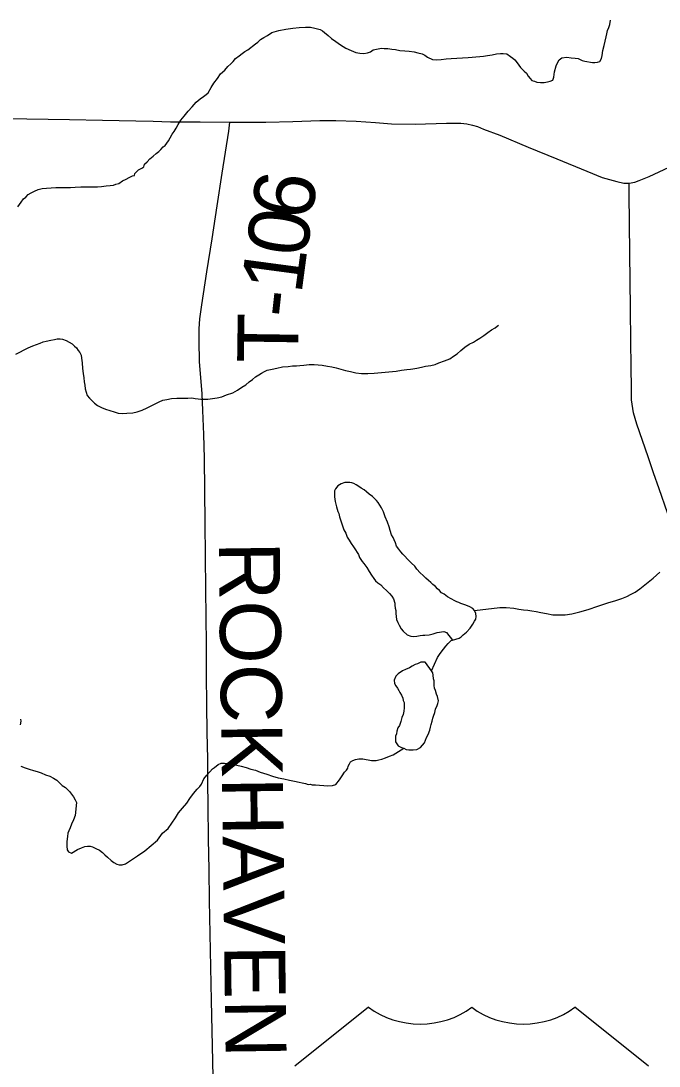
# Model space of a CAD drawing. Extents: x 103424 to 286016, y 38711 to 110967.
# Drawn here: x 122771 to 125931, y 79687 to 84863 of the extents above; entities that cross this region are included whole.
import ezdxf

# ---------------------------------------------------------------- set-up
doc = ezdxf.new("R2010")
doc.units = 0
for name, color, linetype in [('GM_X_Minor_Lake', 7, 'Continuous'), ('GM_X_Minor_River', 7, 'Continuous'), ('GM_X_Township_Road', 7, 'Continuous'), ('GM_X_Township_Road_Text', 7, 'Continuous'), ('GM_X_US_Shield', 7, 'Continuous')]:
    doc.layers.add(name, color=color, linetype=linetype)

msp = doc.modelspace()

# ---------------------------------------------------------------- linework, layer by layer
at = {"layer": 'GM_X_Minor_Lake'}
for points in [[(124788.7, 82091.7), (124776.5, 82103.7), (124762.2, 82115.7), (124747.9, 82129.7), (124731.5, 82147.7), (124721.3, 82161.8), (124704.9, 82177.8), (124694.7, 82187.8), (124662, 82221.8), (124651.8, 82233.8), (124641.5, 82245.8), (124631.2, 82261.9), (124625, 82278), (124618.8, 82292.1), (124614.6, 82304.1), (124606.3, 82318.2), (124600.1, 82338.3), (124593.8, 82356.4), (124585.4, 82380.6), (124575, 82406.8), (124566.7, 82430.9), (124556.3, 82451), (124548.1, 82465.1), (124539.9, 82477.1), (124531.7, 82487.1), (124521.5, 82497.1), (124511.3, 82507.1), (124495, 82519.1), (124482.7, 82531.1), (124470.5, 82541), (124456.2, 82549), (124444, 82557), (124431.8, 82564.9), (124419.6, 82570.9), (124409.5, 82574.8), (124399.4, 82576.7), (124385.2, 82576.6), (124375.1, 82576.5), (124357, 82570.2), (124341, 82560), (124329, 82545.7), (124323.1, 82535.5), (124323.3, 82519.4), (124323.4, 82505.3), (124327.7, 82483.1), (124329.9, 82468.9), (124334.1, 82456.9), (124336.3, 82444.8), (124340.4, 82432.7), (124344.6, 82422.6), (124348.8, 82406.5), (124353, 82392.4), (124369.8, 82342.1), (124380, 82326), (124386.3, 82305.9), (124396.6, 82291.9), (124406.9, 82273.8), (124417.2, 82257.7), (124427.5, 82243.7), (124435.7, 82229.6), (124441.9, 82219.6), (124448.1, 82205.5), (124454.3, 82195.5), (124460.4, 82185.4), (124468.6, 82175.4), (124483, 82155.4), (124495.4, 82135.3), (124507.7, 82117.2), (124518, 82101.2), (124526.2, 82089.1), (124538.4, 82079.1), (124552.7, 82069.2), (124567, 82055.2), (124581.3, 82041.2), (124595.6, 82027.2), (124607.9, 82013.2), (124616.1, 82001.1), (124622.4, 81979), (124622.5, 81968.9), (124624.7, 81954.8), (124626.9, 81942.7), (124627, 81928.5), (124629.2, 81912.4), (124631.4, 81898.3), (124637.6, 81884.2), (124643.8, 81870.1), (124654.2, 81852), (124664.4, 81840), (124682.8, 81822), (124701, 81816.1), (124713.2, 81814.2), (124731.3, 81816.4), (124747.5, 81818.6), (124761.6, 81820.8), (124771.7, 81820.9), (124791.8, 81823.1), (124812, 81827.3), (124832.1, 81833.6), (124864.4, 81838), (124878.6, 81834.1), (124907.3, 81796)], [(124907.3, 81796), (124941.5, 81806.4), (124951.5, 81812.6), (124961.5, 81822.8), (124977.5, 81835.1), (124995.5, 81855.4), (125009.4, 81875.8), (125017.3, 81890), (125023.2, 81900.2), (125025.1, 81912.3), (125022.9, 81928.4), (125016.7, 81942.5), (125008.5, 81952.5), (124994.2, 81960.5), (124982.1, 81966.4), (124969.9, 81970.3), (124959.7, 81974.3), (124949.6, 81978.2), (124939.5, 81982.1), (124929.3, 81986.1), (124919.2, 81990), (124900.9, 81999.9), (124882.6, 82009.9), (124866.3, 82023.8), (124854.1, 82029.8), (124843.8, 82041.8), (124833.7, 82049.8), (124823.4, 82061.8), (124811.2, 82071.8), (124801, 82081.8), (124788.7, 82091.7)], [(124773.2, 81687.6), (124751, 81687.4), (124734.9, 81679.1), (124722.9, 81675), (124708.8, 81666.7), (124694.8, 81658.5), (124674.7, 81650.2), (124660.6, 81644), (124638.6, 81629.7), (124626.6, 81617.4), (124618.7, 81597.2), (124620.9, 81581), (124627.1, 81569), (124635.3, 81558.9), (124641.5, 81546.9), (124647.7, 81536.9), (124656, 81522.8), (124662.2, 81508.7), (124664.3, 81496.6), (124668.5, 81486.6), (124668.6, 81474.4), (124668.8, 81460.3), (124667, 81444.1), (124663.1, 81427.9), (124657.2, 81413.7), (124651.4, 81393.5), (124645.6, 81373.2), (124637.6, 81361), (124631.8, 81344.8), (124629.9, 81332.7), (124626, 81320.5), (124626.2, 81302.3), (124626.3, 81292.2), (124632.5, 81282.2), (124638.7, 81272.1), (124654.9, 81264.2), (124667.1, 81260.3), (124679.3, 81254.4), (124691.4, 81252.5), (124703.5, 81252.6), (124713.6, 81252.7), (124731.8, 81254.9), (124749.8, 81265.2), (124769.8, 81287.6), (124779.6, 81313.9), (124787.5, 81328.2), (124795.3, 81350.5), (124799.2, 81364.6), (124803, 81378.8), (124806.9, 81395), (124810.8, 81409.2), (124814.7, 81419.3), (124820.5, 81437.6), (124824.4, 81453.8), (124832.3, 81472), (124836.2, 81482.2), (124838, 81496.3), (124833.8, 81516.5), (124829.6, 81528.6), (124823.3, 81546.7), (124819.1, 81558.8), (124817, 81570.9), (124816.8, 81585), (124816.7, 81595.1), (124814.6, 81605.2), (124812.3, 81623.3), (124810.2, 81633.4), (124804, 81643.4), (124774.3, 81686)], [(124774.3, 81686), (124773.2, 81687.6)]]:
    msp.add_lwpolyline(points, dxfattribs=at)
at = {"layer": 'GM_X_Minor_River'}
for points in [[(125313.5, 84563.4), (125325.7, 84559.5), (125343.9, 84557.6), (125362, 84557.8), (125378.2, 84560), (125392.2, 84564.2), (125404.3, 84568.4), (125410.2, 84584.6), (125413.9, 84610.9), (125421.7, 84639.2), (125427.5, 84655.4), (125435.5, 84669.7), (125449.5, 84679.9), (125473.7, 84682.2), (125495.9, 84680.4), (125516.1, 84678.5), (125530.3, 84676.7), (125550.6, 84666.8), (125562.8, 84662.9), (125601.2, 84657.2), (125613.3, 84657.3), (125625.5, 84657.4), (125637.5, 84661.6), (125645.4, 84675.8), (125649.3, 84692), (125653.1, 84716.3), (125658.8, 84740.6), (125664.6, 84762.9), (125668.4, 84783.1), (125672.3, 84799.3), (125676.1, 84815.5), (125682, 84829.7), (125687.9, 84843.9), (125689.7, 84866.1)], [(123475.3, 84238.1), (123485.3, 84246.3), (123493.2, 84256.4), (123501.2, 84268.6), (123509.1, 84282.9), (123519, 84301.1), (123528.9, 84315.4), (123538.8, 84331.6), (123548.7, 84349.9), (123562.6, 84370.3), (123578.5, 84390.6), (123598.4, 84415.1), (123618.4, 84437.5), (123638.3, 84459.9), (123658.3, 84476.2), (123674.3, 84488.5), (123688.3, 84498.8), (123698.3, 84507), (123712.2, 84533.3), (123726.1, 84553.7), (123744, 84578.1), (123759.9, 84600.5), (123779.9, 84618.9), (123795.8, 84637.2), (123809.8, 84649.5), (123821.8, 84661.7), (123833.7, 84676), (123851.7, 84690.3), (123865.8, 84700.5), (123879.8, 84710.8), (123893.8, 84719), (123931.9, 84749.7), (123943.9, 84757.9), (123957.9, 84770.1), (123973.9, 84780.4), (123992, 84790.7), (124014, 84805), (124048.2, 84815.5), (124082.5, 84821.9), (124116.8, 84826.2), (124149, 84830.6), (124179.3, 84830.9), (124205.6, 84831.2), (124225.8, 84827.3), (124240, 84823.4), (124252.2, 84819.5), (124264.4, 84813.6), (124274.6, 84805.6), (124292.9, 84789.6), (124309.2, 84775.6), (124329.6, 84759.7), (124354, 84743.8), (124380.5, 84727.9), (124406.9, 84716), (124429.2, 84706.1), (124449.5, 84702.3), (124469.7, 84700.5), (124487.8, 84704.7), (124501.9, 84708.9), (124515.9, 84719.1), (124540.1, 84723.4), (124556.2, 84727.6), (124570.4, 84725.7), (124588.5, 84725.9), (124606.8, 84722), (124625, 84720.2), (124647.2, 84716.4), (124671.5, 84714.6), (124693.7, 84712.8), (124718, 84709), (124736.2, 84705.1), (124758.5, 84699.3), (124770.7, 84693.4), (124784.9, 84683.4), (124809.3, 84671.5), (124827.5, 84669.7), (124851.7, 84671.9), (124875.9, 84674.2), (124902.2, 84676.5), (124984.9, 84681.3), (125005.1, 84683.6), (125023.3, 84683.8), (125043.4, 84686), (125061.6, 84688.2), (125081.8, 84690.4), (125103.9, 84694.6), (125126.1, 84698.9), (125146.3, 84701.1), (125158.4, 84701.3), (125176.6, 84699.4), (125194.9, 84685.5), (125207.1, 84677.5), (125217.3, 84669.5), (125227.6, 84655.5), (125244, 84631.4), (125262.4, 84613.4), (125274.6, 84603.4), (125282.9, 84589.4), (125293.1, 84577.4), (125301.3, 84567.3), (125313.5, 84563.4)], [(122755.6, 83942.1), (122771.5, 83964.4), (122783.5, 83980.7), (122795.5, 83988.9), (122807.4, 84003.2), (122821.5, 84011.4), (122837.5, 84019.6), (122855.6, 84027.9), (122875.8, 84032.1), (122898, 84034.4), (122920.2, 84036.6), (122944.4, 84036.9), (122968.6, 84037.1), (122992.9, 84037.3), (123017.1, 84037.6), (123039.3, 84039.8), (123067.6, 84040.1), (123089.8, 84040.3), (123110, 84040.5), (123128.1, 84040.7), (123150.3, 84040.9), (123170.5, 84043.1), (123192.7, 84045.4), (123212.9, 84047.6), (123229, 84049.8), (123241.1, 84053.9), (123255.2, 84058.1), (123273.2, 84070.4), (123291.3, 84078.7), (123307.4, 84086.9), (123323.4, 84095.2), (123333.5, 84097.3), (123335.4, 84107.4), (123353.4, 84125.8), (123369.4, 84134), (123379.4, 84140.2), (123383.3, 84152.3), (123395.3, 84164.6), (123409.3, 84178.9), (123425.3, 84193.1), (123441.3, 84205.4), (123453.3, 84215.6), (123463.3, 84225.8), (123475.3, 84238.1)], [(123864.7, 83048.1), (123884.8, 83060.4), (123900.8, 83074.7), (123916.8, 83087), (123932.8, 83099.3), (123948.8, 83109.6), (123962.9, 83117.8), (123976.9, 83126), (123991, 83132.2), (124015.2, 83138.5), (124037.3, 83142.8), (124065.5, 83149.1), (124093.8, 83151.4), (124116, 83153.6), (124136.2, 83153.8), (124152.3, 83156), (124172.5, 83158.2), (124198.7, 83160.5), (124222.9, 83160.8), (124243.2, 83158.9), (124263.4, 83157.1), (124289.7, 83153.4), (124309.9, 83149.5), (124332.2, 83143.7), (124354.5, 83137.8), (124378.8, 83132), (124403.1, 83126.2), (124429.4, 83120.4), (124457.7, 83116.6), (124488, 83116.9), (124520.3, 83117.3), (124629.3, 83128.4), (124655.5, 83132.7), (124681.7, 83137), (124699.9, 83137.2), (124712, 83139.4), (124732.1, 83143.6), (124754.3, 83147.9), (124774.4, 83152.1), (124800.6, 83156.4), (124822.8, 83160.7), (124840.9, 83168.9), (124869, 83179.3), (124895.2, 83189.7), (124913.2, 83202), (124931.2, 83214.3), (124949.2, 83230.6), (124969.2, 83247), (124991.3, 83261.3), (125011.4, 83271.6), (125027.4, 83281.9), (125043.4, 83292.1), (125063.5, 83304.5), (125083.5, 83318.8), (125101.5, 83333.1), (125119.6, 83343.4), (125129.6, 83351.6), (125135.6, 83355.7)], [(122745.9, 83212.7), (122806.1, 83243.6), (122830.3, 83254), (122866.5, 83266.4), (122880.5, 83272.7), (122896.6, 83276.8), (122918.8, 83281.1), (122936.9, 83285.3), (122951.1, 83287.5), (122965.2, 83287.6), (122977.3, 83285.7), (122995.6, 83279.9), (123009.8, 83271.9), (123024, 83264), (123036.3, 83252), (123046.5, 83244), (123054.7, 83229.9), (123062.9, 83219.9), (123069.1, 83207.9), (123071.3, 83191.7), (123073.6, 83169.5), (123076, 83141.3), (123078.3, 83117.1), (123082.5, 83094.9), (123084.8, 83074.7), (123087, 83058.6), (123089.2, 83040.4), (123093.5, 83024.3), (123099.7, 83008.2), (123110, 82994.1), (123134.5, 82970.1), (123150.8, 82958.2), (123169.1, 82948.3), (123189.4, 82940.4), (123211.7, 82932.5), (123231.9, 82926.7), (123252.2, 82920.8), (123272.4, 82919), (123294.6, 82919.2), (123324.9, 82921.5), (123347.1, 82925.8), (123371.2, 82934.1), (123395.3, 82946.5), (123455.6, 82975.4), (123473.6, 82983.6), (123493.8, 82987.9), (123516, 82992.1), (123542.2, 82994.4), (123574.5, 82994.7), (123596.7, 82995), (123616.9, 82995.2), (123633.1, 82993.3), (123649.3, 82991.4), (123661.4, 82989.5), (123675.5, 82989.7), (123695.7, 82989.9), (123719.9, 82992.1), (123742.1, 82996.4), (123766.3, 83000.7), (123788.4, 83011), (123820.6, 83021.4), (123842.7, 83033.8), (123864.7, 83048.1)], [(125016.7, 81942.5), (125141.7, 81957.9), (125174, 81958.2), (125212.4, 81954.6), (125236.7, 81948.7), (125259, 81946.9), (125281.2, 81945.1), (125301.5, 81941.3), (125321.7, 81937.5), (125346, 81933.7), (125374.3, 81927.9), (125404.7, 81922.1), (125465.3, 81920.7), (125499.6, 81927.1), (125537.8, 81935.6), (125580.1, 81948.1), (125628.4, 81964.8), (125676.7, 81981.4), (125716.9, 81991.9), (125747.1, 82002.3), (125771.2, 82012.6), (125793.3, 82023), (125813.4, 82033.3), (125835.4, 82049.6), (125869.5, 82076.2), (125901.5, 82102.8), (125935.5, 82133.4)], [(124804, 81643.4), (124833.5, 81710.4), (124843.5, 81724.6), (124851.4, 81736.8), (124875.3, 81765.4), (124887.3, 81779.6), (124901.2, 81793.9), (124907.3, 81796)], [(122768.9, 81405), (122771, 81395), (122767.2, 81376.7)], [(124016.3, 81122.5), (124044.7, 81114.7), (124073, 81108.9), (124101.4, 81103.2), (124125.7, 81097.4), (124147.9, 81093.5), (124164.1, 81089.6), (124180.3, 81085.8), (124192.5, 81081.9), (124202.6, 81082), (124212.7, 81080), (124228.9, 81080.2), (124249.1, 81078.4), (124271.3, 81076.6), (124291.5, 81074.8), (124313.7, 81077), (124329.8, 81081.2), (124347.8, 81103.6), (124361.7, 81123.9), (124373.6, 81142.2), (124383.5, 81152.4), (124389.5, 81162.6), (124391.4, 81172.7), (124397.3, 81182.9), (124403.3, 81193), (124415.3, 81199.2), (124427.4, 81205.4), (124443.5, 81207.6), (124463.7, 81207.8), (124506.2, 81200.1), (124516.3, 81200.2), (124530.4, 81200.4), (124542.5, 81202.5), (124558.6, 81206.7), (124576.7, 81212.9), (124596.8, 81221.2), (124614.9, 81227.5), (124667.1, 81260.3)], [(122769.6, 81172.7), (122791.9, 81162.9), (122812.2, 81157), (122832.4, 81151.1), (122850.7, 81145.3), (122870.9, 81139.4), (122893.3, 81129.5), (122913.5, 81121.7), (122931.8, 81111.7), (122948.1, 81101.8), (122962.4, 81089.8), (122974.7, 81075.8), (122990.9, 81065.9), (123001.2, 81055.9), (123011.4, 81045.9), (123021.6, 81033.9), (123031.9, 81019.8), (123040.1, 81005.7), (123046.3, 80991.7), (123039, 80927), (123031.2, 80906.7), (123021.3, 80884.4), (123015.5, 80866.1), (123007.6, 80851.9), (123003.7, 80839.7), (123001.8, 80823.6), (122998.1, 80799.3), (122998.4, 80775.1), (123000.6, 80756.9), (123006.8, 80746.9), (123021, 80740.9), (123051, 80759.4), (123071.1, 80767.7), (123087.2, 80773.9), (123101.3, 80776.1), (123113.5, 80776.2), (123125.6, 80772.3), (123141.9, 80764.4), (123160.1, 80756.5), (123174.4, 80744.5), (123186.7, 80732.5), (123198.9, 80720.5), (123217.3, 80704.5), (123231.6, 80694.6), (123245.8, 80686.6), (123257.9, 80682.7), (123272.1, 80682.8), (123288.2, 80689.1), (123314.2, 80705.5), (123348.3, 80728), (123384.4, 80752.6), (123416.4, 80779.2), (123446.4, 80805.8), (123472.2, 80840.4), (123500.2, 80862.9), (123518.1, 80889.3), (123536, 80915.8), (123551.9, 80940.1), (123571.8, 80964.6), (123591.7, 80989), (123607.6, 81011.4), (123625.5, 81035.8), (123643.4, 81058.2), (123657.4, 81070.5), (123665.3, 81082.7), (123677.1, 81109.1), (123691.1, 81127.4), (123719, 81158), (123729, 81166.1), (123747, 81180.4), (123763.1, 81186.7), (123779.3, 81186.8), (123797.5, 81185), (123817.7, 81181.2), (123840, 81177.3), (123862.2, 81171.5), (123886.5, 81165.7), (123908.9, 81157.8), (123933.2, 81152), (123955.5, 81142.1), (123987.9, 81132.3), (124016.3, 81122.5)]]:
    msp.add_lwpolyline(points, dxfattribs=at)
at = {"layer": 'GM_X_Township_Road'}
for points in [[(122664.9, 84379.7), (122800.4, 84377.7), (122905.5, 84375.6), (123010.6, 84373.5), (123175.6, 84370.2), (123340.7, 84366.9), (123426.5, 84365.2), (123512.3, 84363.5), (123658.5, 84362.6), (123804.8, 84361.7), (123894.3, 84361.1), (123983.8, 84360.6), (124117, 84365), (124250.3, 84369.4), (124329.6, 84368.7), (124431.2, 84366.3), (124526.7, 84359.1), (124606.4, 84352.8), (124722.4, 84350.7), (124878.3, 84356.2), (124949.3, 84355.9), (124978.3, 84352.4), (125007.1, 84345.9), (125031.4, 84339.1), (125061.4, 84327.1), (125141.8, 84296.6), (125283.1, 84237.6), (125424.3, 84178.7), (125573.5, 84117.7), (125649.1, 84087.7), (125721.3, 84066.6), (125756.2, 84059.4), (125782.5, 84059.7), (125810.2, 84064.2), (125832.6, 84072.1), (125881.3, 84091.9), (126031.1, 84161.3)], [(123725.1, 79547.8), (123721.4, 79711.9), (123718.3, 79861.7), (123715.1, 80011.4), (123711.8, 80176.5), (123708.6, 80341.5), (123705.3, 80506.5), (123702.3, 80659.3), (123699.2, 80812), (123697.9, 80977.1), (123696.9, 81091.6), (123696, 81206.2), (123693.4, 81340.3), (123690.9, 81474.5), (123690.4, 81625.1), (123690, 81775.7), (123688.1, 81911), (123686.2, 82046.3), (123684.8, 82211.4), (123683.4, 82376.4), (123682, 82537), (123680.7, 82697.6), (123675.9, 82815.1), (123671.2, 82932.6), (123668.2, 83015.9), (123655.7, 83175.5), (123653.4, 83276.9), (123654.3, 83338.4), (123656.2, 83386.5), (123666.8, 83456.8), (123692.1, 83619.9), (123717.4, 83783), (123742.7, 83946.2), (123767.9, 84109.3), (123784, 84213), (123800.1, 84316.8), (123804.8, 84361.7)], [(126061, 82292.9), (126036.1, 82309.2), (126012.2, 82332.4), (125996, 82364.2), (125973.1, 82427.2), (125931.8, 82545.3), (125904, 82624.7), (125876.3, 82704), (125848.4, 82784.5), (125820.6, 82864.9), (125803.6, 82921.3), (125797.7, 82964.2), (125794.9, 82985.7), (125794.5, 83036.9), (125793, 83155), (125791.5, 83273.2), (125789.7, 83438.3), (125788.1, 83574.9), (125786.6, 83711.6), (125784.7, 83858.6), (125782.8, 84005.7), (125782.5, 84059.7)]]:
    msp.add_lwpolyline(points, dxfattribs=at)
at = {"layer": 'GM_X_US_Shield'}
for p, q in [((124492.7, 79978.5), (124127.9, 79686.7)), ((125879, 79686.7), (125514.2, 79978.5))]:
    msp.add_line(p, q, dxfattribs=at)
for centre in [(124748.1, 80186.9), (125258.8, 80186.9)]:
    msp.add_ellipse(centre, major_axis=(-364.8, 0), ratio=0.8, start_param=0.795399, end_param=2.346194, dxfattribs=at)

# ---------------------------------------------------------------- texts
at = {"layer": 'GM_X_Township_Road_Text'}
for s, height, rotation, p in [('6', 301.9, 81.9569, (124209.4, 83869.3)), ('0', 301.9, 82.0223, (124183.8, 83686.7)), ('1', 301.9, 82.3796, (124159.4, 83504.3)), ('-', 301.9, 83.6188, (124145.9, 83383.9)), ('T', 301.9, 89.1628, (124143.1, 83166.3)), ('ROCKHAVEN', 301.87, 270.7666, (123750.6, 82282.5))]:
    msp.add_text(s, height=height, rotation=rotation, dxfattribs=at).set_placement(p)

doc.saveas('drawing.dxf')
